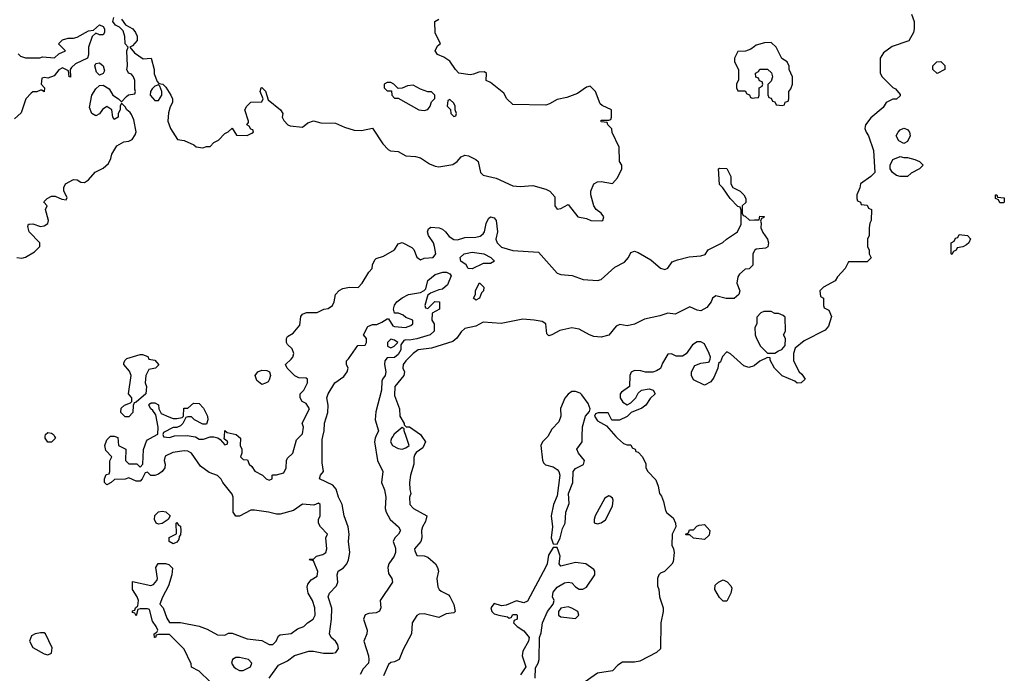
# Model space of a CAD drawing. Header units: inches. Extents: x 2380053 to 2584298, y 380219 to 546618.
# Tile 641 of 656: x 2546018 to 2551354, y 448716 to 452259. Entities that reach past the tile are written whole.
import ezdxf

# ---------------------------------------------------------------- set-up
doc = ezdxf.new("R2010")
doc.units = ezdxf.units.IN
doc.header["$MEASUREMENT"] = 0
for name, color, linetype in [('C5444', 7, 'Continuous'), ('C5445', 7, 'Continuous'), ('C5455', 7, 'Continuous')]:
    doc.layers.add(name, color=color, linetype=linetype)

msp = doc.modelspace()

# ---------------------------------------------------------------- linework, layer by layer
at = {"layer": 'C5444', "color": 2}
for points, elevation in [([(2546207, 450000), (2546212, 449990), (2546190, 449969.2), (2546170, 449969.2), (2546155.3, 449990), (2546156.7, 450000)], 30), ([(2547050, 448668.7), (2546990, 448728), (2546948.8, 448748.9), (2546947.3, 448767.3), (2546910, 448846), (2546830, 448926), (2546770, 448926), (2546758, 448922), (2546754, 448910), (2546748.8, 448908.9), (2546746, 448930), (2546762, 448938), (2546766, 448950), (2546758, 448970), (2546738, 448998), (2546722, 449062), (2546710, 449066), (2546670, 449066), (2546658, 449062), (2546650, 449028), (2546642, 449042), (2546630, 449046), (2546630, 449054), (2546642, 449058), (2546646, 449070), (2546658, 449082), (2546662, 449110), (2546655.3, 449130), (2546629.2, 449170), (2546630, 449214), (2546728.7, 449191.3), (2546743.1, 449196.9), (2546762, 449218), (2546764, 449230), (2546755.3, 449290), (2546768.8, 449311.1), (2546808.4, 449311.6), (2546826.4, 449306.4), (2546846, 449286), (2546842.8, 449250), (2546824.7, 449190), (2546791.2, 449128.9), (2546778, 449090), (2546796, 449070), (2546815.3, 449015.3), (2546830, 448992), (2546890, 448991.3), (2546990, 448971), (2547034.4, 448954.4), (2547090, 448924.7), (2547130, 448922), (2547150, 448934), (2547170, 448934), (2547250, 448902.8), (2547330, 448894), (2547370, 448871.3), (2547390, 448872), (2547408, 448890), (2547421.2, 448918.8), (2547430, 448924.7), (2547490, 448931.3), (2547524.1, 448955.9), (2547558, 448970), (2547578, 448990), (2547608, 449010), (2547619, 449030), (2547617.2, 449070), (2547604, 449110), (2547581.2, 449150), (2547576.5, 449183.5), (2547580.2, 449199.8), (2547598, 449222), (2547630, 449242), (2547633.2, 449266.8), (2547610, 449326), (2547586, 449330), (2547590, 449334), (2547610, 449334), (2547626, 449350), (2547660.2, 449359.8), (2547678, 449370), (2547682, 449390), (2547678, 449450), (2547686, 449470), (2547648, 449510), (2547638, 449530), (2547638, 449550), (2547646, 449570), (2547646, 449630), (2547638, 449638), (2547612, 449628), (2547550, 449633.2), (2547502, 449598), (2547430, 449578), (2547410, 449578), (2547366, 449590), (2547290, 449600.9), (2547270, 449599.3), (2547210, 449568), (2547190, 449568), (2547175.3, 449590), (2547175.3, 449670), (2547170, 449686), (2547119, 449750), (2547110, 449768), (2547090, 449788), (2547044.7, 449804.7), (2546998, 449838), (2546949.4, 449909.4), (2546930, 449919.3), (2546910, 449922), (2546847.7, 449912.3), (2546806.4, 449893.6), (2546801, 449870), (2546806, 449850), (2546804.7, 449830), (2546790.7, 449809.3), (2546770, 449795.3), (2546750, 449788.7), (2546728.8, 449788.9), (2546710, 449806), (2546698, 449802), (2546682, 449770), (2546670, 449758), (2546650, 449758), (2546610, 449775.3), (2546590, 449768), (2546532.7, 449767.3), (2546514, 449750), (2546490, 449738), (2546478, 449750), (2546478, 449770), (2546487.3, 449792.7), (2546502, 449798), (2546506, 449810), (2546507.3, 449867.3), (2546518, 449890), (2546484, 449924), (2546479, 449950), (2546490, 449982), (2546508, 450000)], 30), ([(2546535, 450000), (2546550, 449994), (2546554, 449950), (2546594, 449930), (2546592, 449870), (2546599.6, 449859.6), (2546610, 449852), (2546652, 449852), (2546670, 449834), (2546686, 449850), (2546688.4, 449928.4), (2546705.6, 449974.4), (2546710, 449982), (2546743.6, 450000)], 30), ([(2546797.3, 450000), (2546798, 449998), (2546830, 449994), (2546846.5, 450000)], 30), ([(2546958, 450000), (2546970, 449998), (2546990, 449984.7), (2547014.6, 449985.4), (2547050, 449998), (2547070, 449998), (2547092, 449992), (2547103.6, 449983.6), (2547130, 449954), (2547142, 449958), (2547146, 449970), (2547126, 449986), (2547127.2, 450000)], 30), ([(2547203, 450000), (2547214, 449990), (2547212, 449950), (2547222, 449930), (2547222, 449910), (2547214, 449890), (2547230, 449874), (2547252.7, 449872.7), (2547262, 449850), (2547276.9, 449836.9), (2547291.6, 449811.6), (2547334, 449790), (2547354, 449770), (2547370, 449762), (2547386, 449770), (2547386, 449790), (2547390, 449792), (2547410, 449792), (2547450, 449802), (2547462, 449830), (2547464, 449870), (2547470, 449882), (2547498, 449910), (2547519, 449981), (2547536.8, 450000)], 30), ([(2547370, 448688.5), (2547420.1, 448759.9), (2547470, 448783), (2547507.8, 448812.2), (2547584.8, 448835.2), (2547610, 448836.3), (2547665.2, 448825.2), (2547714.8, 448825.2), (2547731.5, 448828.5), (2547746, 448850), (2547742.7, 448870), (2547729.5, 448889.5), (2547705.2, 448910), (2547697, 448930), (2547708, 449010), (2547709.5, 449069.5), (2547689.5, 449130), (2547697.2, 449150), (2547735.1, 449190), (2547742, 449210), (2547739.3, 449250), (2547744, 449270), (2547773.3, 449286.7), (2547791.4, 449308.6), (2547799.5, 449330), (2547807, 449370), (2547800.7, 449430), (2547804.2, 449470), (2547797.4, 449510), (2547776.2, 449570), (2547765.1, 449630), (2547745.6, 449670), (2547734, 449714), (2547715.1, 449735.1), (2547642, 449770), (2547648.7, 449790), (2547664, 449810), (2547657.5, 449857.5), (2547657, 449983), (2547660.7, 450000)], 26), ([(2547948.5, 450000), (2547944, 449990), (2547940.5, 449970), (2547957.3, 449870), (2547986, 449810), (2547978.8, 449750), (2547994.8, 449710), (2548002, 449670), (2547999.1, 449610), (2548004.9, 449590), (2548024.9, 449550), (2548071, 449510), (2548081, 449490), (2548071.3, 449470), (2548051.3, 449450), (2548042, 449430), (2548054, 449394), (2548055.5, 449370), (2548047.3, 449350), (2548019.1, 449310), (2548013, 449290), (2548016.3, 449256.3), (2548034.8, 449230), (2548038.8, 449210), (2547970.7, 449110), (2547975.5, 449070), (2547967.9, 449052.1), (2547950, 449042.9), (2547910, 449040.7), (2547890, 449032.3), (2547880.7, 449010), (2547900.5, 448950), (2547899.1, 448930), (2547882.8, 448890), (2547908, 448810), (2547910.4, 448789.6), (2547907.7, 448770), (2547879.9, 448740.1), (2547862.4, 448710)], 26), ([(2548197.5, 450000), (2548218, 449970), (2548202, 449938), (2548166.8, 449913.2), (2548158.8, 449901.2), (2548154.4, 449885.6), (2548154.8, 449850), (2548136, 449790), (2548131, 449750), (2548131.6, 449711.6), (2548138, 449690), (2548131.3, 449670), (2548132, 449630), (2548152, 449610), (2548224.7, 449570), (2548218, 449538), (2548200.7, 449510), (2548196, 449490), (2548198, 449450), (2548191.3, 449430), (2548158, 449390), (2548159.6, 449379.6), (2548170, 449354), (2548210, 449352), (2548230, 449346), (2548271, 449310), (2548282.8, 449290), (2548286.8, 449270), (2548278.8, 449230), (2548284.5, 449184.5), (2548290.7, 449170.7), (2548301.4, 449161.4), (2548341.4, 449141.4), (2548350, 449131.3), (2548370.9, 449089.1), (2548378, 449050), (2548370, 449044), (2548330, 449038), (2548290, 449019), (2548210, 449039), (2548183.6, 449036.4), (2548170, 449028.7), (2548144.7, 448990), (2548141, 448930), (2548096.1, 448843.9), (2548074.8, 448790), (2548050, 448777.2), (2548030, 448774), (2548017.3, 448762.7), (2547990, 448702)], 30), ([(2548039.6, 450000), (2548033.4, 449990), (2548027.7, 449970), (2548038, 449950), (2548070, 449934.8), (2548090, 449930.8), (2548110, 449938.8), (2548128.4, 449951.6), (2548112.1, 450000)], 30), ([(2548879.7, 450000), (2548851, 449970), (2548842.8, 449950), (2548850.8, 449870.8), (2548856, 449856), (2548866.8, 449846.8), (2548910, 449834.8), (2548930, 449820.7), (2548939.1, 449810), (2548944.9, 449790), (2548930, 449678), (2548910.5, 449630), (2548898, 449570), (2548906, 449510), (2548897.6, 449450), (2548910, 449418), (2548930, 449416), (2548947.3, 449450), (2548959.3, 449500.7), (2548974.3, 449530), (2548978.5, 449590), (2548996.6, 449636.6), (2548991.3, 449690), (2549015.1, 449750), (2549018, 449810), (2549030, 449826), (2549073.1, 449846.9), (2549079.3, 449870), (2549046.3, 449910), (2549036.9, 449930), (2549066.6, 449970), (2549067, 450000)], 34), ([(2549249.2, 450000), (2549258, 449990), (2549290, 449962), (2549310, 449954), (2549330, 449954), (2549338, 449938), (2549354, 449930), (2549358, 449918), (2549370, 449914), (2549394, 449890), (2549411.6, 449851.6), (2549412, 449830), (2549422, 449810), (2549465.4, 449765.4), (2549478, 449730), (2549484.7, 449690), (2549496, 449676), (2549507.1, 449647.1), (2549518, 449598), (2549525.4, 449585.4), (2549558.8, 449558.8), (2549572, 449530), (2549574, 449510), (2549554, 449470), (2549552, 449410), (2549562, 449390), (2549564.7, 449370), (2549559.6, 449320.4), (2549552.7, 449307.3), (2549512.7, 449267.3), (2549490, 449258), (2549482, 449250), (2549474, 449230), (2549474, 449190), (2549482, 449170), (2549484.7, 449130), (2549504.7, 449070), (2549504.7, 449050), (2549492, 448990), (2549490.9, 448849.1), (2549470, 448828.7), (2549378, 448782), (2549350, 448775.3), (2549284.7, 448775.3), (2549259.6, 448760.4), (2549230, 448728.7), (2549150, 448717.2), (2549063.8, 448656.2)], 34), ([(2548811.2, 448690), (2548814.1, 448745.8), (2548828.6, 448771.4), (2548833.5, 448790), (2548835.6, 448910), (2548844.2, 448935.8), (2548851.2, 448990), (2548878.4, 449050), (2548909.6, 449090), (2548914, 449110), (2548906.3, 449130), (2548910, 449155.5), (2548930, 449182.4), (2548970, 449205.5), (2548990, 449210.6), (2549010, 449206), (2549030, 449184.7), (2549050, 449171.3), (2549070, 449171.3), (2549090, 449182), (2549135.3, 449250), (2549135.3, 449270), (2549130, 449278), (2549086, 449310), (2549030, 449317.2), (2548950, 449297.2), (2548940.9, 449310), (2548946.6, 449350), (2548938, 449378), (2548930, 449398), (2548910, 449398), (2548883.9, 449356.1), (2548877, 449310), (2548870, 449293.2), (2548770, 449106), (2548750, 449098), (2548710, 449108), (2548654.8, 449085.2), (2548630, 449081.2), (2548590, 449094), (2548571, 449070), (2548576, 449050), (2548590, 449038.8), (2548614, 449030), (2548662, 449022), (2548670, 449014), (2548682, 449018), (2548690, 449034), (2548710, 449034), (2548714, 449030), (2548714, 449010), (2548698, 449002), (2548694, 448990), (2548714, 448970), (2548750, 448946), (2548778.8, 448910), (2548776.3, 448890), (2548744.9, 448835.1), (2548740.5, 448810), (2548760.7, 448750), (2548732.5, 448707.5)], 34)]:
    msp.add_lwpolyline(points, dxfattribs=dict(at, elevation=elevation))
for points, elevation in [([(2549210, 449678), (2549190, 449666), (2549137.3, 449570), (2549131, 449550), (2549131.6, 449531.6), (2549150, 449526), (2549170, 449531), (2549191.9, 449548.1), (2549230, 449622), (2549233.6, 449653.6), (2549230, 449666), (2549216.4, 449676.4)], 34), ([(2546770, 449524), (2546758, 449530), (2546748.7, 449550), (2546750, 449571.3), (2546770, 449591), (2546790, 449594.8), (2546810.7, 449590.7), (2546834, 449570), (2546822, 449550), (2546790, 449528.7)], 30), ([(2546850, 449418), (2546828, 449430), (2546828.8, 449451.1), (2546867.3, 449472.7), (2546866, 449530), (2546870, 449534), (2546878, 449518), (2546890, 449514), (2546892, 449490), (2546890, 449466), (2546882, 449458), (2546879.6, 449440.4), (2546870, 449426)], 30), ([(2549730, 449442), (2549668.8, 449448.9), (2549650, 449466), (2549630, 449466), (2549626, 449470), (2549642, 449478), (2549647.3, 449492.7), (2549670, 449494), (2549687.3, 449512.7), (2549700.4, 449519.6), (2549730, 449522), (2549758, 449490), (2549755.3, 449464.7)], 34), ([(2549830, 449106), (2549810, 449126), (2549786, 449170), (2549787.3, 449192.7), (2549806, 449210), (2549830, 449222), (2549851.2, 449211.1), (2549872, 449190), (2549876.9, 449176.9), (2549872, 449150), (2549850, 449106)], 34), ([(2548990, 449075.3), (2548950, 449068), (2548938, 449050), (2548938, 449030), (2548950, 449021), (2549030, 449012), (2549048, 449030), (2549042, 449050), (2549010, 449068.7)], 34), ([(2546130, 448936), (2546102, 448930), (2546082, 448918), (2546071, 448890), (2546090, 448856), (2546150, 448821), (2546170, 448816), (2546190, 448824.7), (2546194.5, 448854.5), (2546158, 448930), (2546150, 448935.3)], 34), ([(2547210, 448802), (2547190, 448802), (2547172, 448790), (2547166, 448770), (2547178, 448750), (2547190, 448741), (2547210, 448731.3), (2547230, 448731.3), (2547250, 448741), (2547268, 448750), (2547275.3, 448770), (2547258, 448790)], 30)]:
    msp.add_lwpolyline(points, close=True, dxfattribs=dict(at, elevation=elevation))
at = {"layer": 'C5445', "color": 2}
for points, elevation in [([(2546010, 452074), (2546022, 452062), (2546050, 452052), (2546127.3, 452052.7), (2546142, 452058), (2546207.3, 452052.7), (2546230, 452074), (2546266, 452090), (2546228.4, 452128.4), (2546249.1, 452150.9), (2546280.2, 452159.8), (2546310, 452158.8), (2546330, 452164), (2546390, 452198), (2546418, 452202), (2546450, 452231.3), (2546470, 452222), (2546478, 452210), (2546478, 452190), (2546470, 452178), (2546450, 452178), (2546430, 452186), (2546411.6, 452168.4), (2546391, 452110), (2546390.8, 452069.2), (2546384.7, 452050), (2546320.7, 452019.3), (2546299.6, 452000.4), (2546292, 451990), (2546292.7, 451947.3), (2546286, 451950), (2546282, 451982), (2546250, 451998), (2546230, 451988), (2546205.4, 451954.6), (2546170, 451942), (2546154, 451946), (2546138, 451942), (2546134, 451910), (2546152, 451890), (2546151.3, 451868.7), (2546138, 451878), (2546130, 451878), (2546110, 451868), (2546090, 451868), (2546079.6, 451860.4), (2546052, 451830), (2546025.4, 451754.6), (2545990, 451722)], 34), ([(2546002, 450970), (2546030, 450966), (2546050, 450971.3), (2546098.6, 451001.4), (2546128, 451030), (2546128, 451050), (2546069.1, 451109.1), (2546062, 451138), (2546066, 451150), (2546071.6, 451151.6), (2546090, 451152), (2546130, 451138), (2546150, 451142), (2546170, 451154), (2546174, 451170), (2546158, 451230), (2546166, 451250), (2546148, 451270), (2546150, 451274), (2546166, 451290), (2546190, 451302), (2546210, 451302), (2546246, 451286), (2546270, 451282), (2546274.6, 451294.6), (2546258, 451330), (2546258, 451350), (2546266, 451370), (2546310, 451392), (2546330, 451391.3), (2546350, 451378), (2546370, 451376), (2546390, 451391), (2546427.3, 451432.7), (2546470, 451454.8), (2546499.6, 451480.4), (2546512.5, 451507.5), (2546517.2, 451530), (2546544.1, 451575.9), (2546583.2, 451596.8), (2546610, 451601), (2546628, 451610), (2546644.7, 451635.3), (2546648.8, 451651.1), (2546636, 451716), (2546624.7, 451744.7), (2546616.5, 451756.5), (2546598, 451770), (2546590, 451786), (2546570, 451806), (2546562, 451790), (2546562, 451770), (2546552, 451750), (2546552, 451730), (2546530, 451718), (2546522, 451730), (2546518, 451770), (2546490, 451788), (2546467.1, 451772.9), (2546450, 451748), (2546430, 451738), (2546408.7, 451750), (2546396.4, 451783.6), (2546409, 451850), (2546430, 451884.7), (2546450, 451902), (2546470, 451904.7), (2546503.6, 451883.6), (2546522, 451850), (2546554, 451830), (2546570, 451814), (2546596.4, 451843.6), (2546608.4, 451851.6), (2546642, 451858), (2546646, 451870), (2546642, 451882), (2546642, 451930), (2546635.3, 451950), (2546623.1, 451963.1), (2546608, 451970), (2546598, 451990), (2546602, 452010), (2546598, 452090), (2546606, 452110), (2546588.8, 452128.9), (2546588.4, 452168.4), (2546579, 452199), (2546559, 452219), (2546538, 452230), (2546522, 452250), (2546528.4, 452271.6)], 34), ([(2546570, 452262), (2546591.3, 452231.3), (2546630.6, 452210.6), (2546646, 452190), (2546654.8, 452170), (2546654.4, 452145.6), (2546630, 452118), (2546614, 452110), (2546639.8, 452079.8), (2546687.1, 452047.1), (2546731.2, 452051.1), (2546746, 451990), (2546746, 451966), (2546763.6, 451923.6), (2546772.7, 451912.7), (2546794, 451910), (2546810, 451894), (2546838, 451850), (2546846, 451830), (2546846, 451810), (2546833.4, 451786.6), (2546825.2, 451754.8), (2546821, 451710), (2546836, 451670), (2546874, 451610), (2546910, 451604.7), (2546961, 451581), (2546974, 451570), (2547010, 451564.7), (2547030, 451572), (2547050, 451572), (2547070, 451594), (2547094.6, 451605.4), (2547130, 451642), (2547148.4, 451651.6), (2547170, 451672), (2547192.7, 451632.7), (2547250, 451632), (2547276.4, 451643.6), (2547286, 451650), (2547282, 451662), (2547270, 451666), (2547262, 451682), (2547248.4, 451688.4), (2547258, 451702), (2547258, 451710), (2547238, 451770), (2547248.8, 451791.1), (2547270, 451811.3), (2547330, 451814), (2547338, 451830), (2547322, 451870), (2547326, 451890), (2547330, 451892), (2547350, 451872), (2547364.7, 451824.7), (2547431.3, 451770), (2547444.7, 451750), (2547441, 451730), (2547450, 451712), (2547472, 451690), (2547484.5, 451684.5), (2547550, 451676), (2547579.3, 451700.7), (2547610, 451710.7), (2547650, 451700.7), (2547730, 451699.1), (2547777.5, 451677.5), (2547830, 451660.7), (2547870, 451658.4), (2547930, 451671), (2547985.9, 451585.8), (2548014.9, 451554.9), (2548028.3, 451548.3), (2548070, 451543.8), (2548110, 451522), (2548162.5, 451517.5), (2548190, 451510.3), (2548238.2, 451478.2), (2548270, 451464.4), (2548290, 451462.4), (2548365.4, 451474.6), (2548389.2, 451490), (2548410, 451516), (2548430, 451524.7), (2548450, 451522), (2548490, 451502), (2548502, 451490), (2548516, 451430), (2548530, 451416), (2548600.7, 451400.7), (2548690, 451359.1), (2548730, 451355.5), (2548799.8, 451359.8), (2548870, 451341), (2548891.3, 451330), (2548918.8, 451298.8), (2548918.8, 451250), (2548930, 451231.3), (2548950, 451236), (2548990, 451258), (2549042, 451190), (2549090, 451182), (2549114, 451170), (2549171.9, 451168.1), (2549178, 451170), (2549184, 451190), (2549168.7, 451210), (2549142, 451230), (2549128.7, 451250), (2549114, 451310), (2549114, 451330), (2549128.7, 451370), (2549150, 451381), (2549170, 451382.8), (2549230, 451372), (2549258, 451402), (2549282, 451450), (2549282, 451470), (2549268, 451490), (2549267.3, 451567.3), (2549228.4, 451648.4), (2549227.3, 451667.3), (2549206, 451690), (2549202, 451702), (2549170, 451706), (2549168, 451710), (2549170, 451714), (2549210, 451714), (2549222, 451718), (2549226, 451730), (2549226, 451770), (2549174.6, 451794.6), (2549164, 451804), (2549139, 451870), (2549110, 451898), (2549090, 451894), (2549040.5, 451859.5), (2548983, 451837), (2548930, 451826.6), (2548890, 451802.7), (2548870, 451796), (2548690, 451799), (2548657.2, 451830), (2548641.2, 451861.2), (2548570, 451918), (2548546, 451930), (2548547.3, 451967.3), (2548536.4, 451976.4), (2548505.4, 451974.6), (2548476.9, 451963.1), (2548458.8, 451961.2), (2548398, 451970), (2548379, 451990), (2548350, 452035.3), (2548316.5, 452056.5), (2548282, 452070), (2548268.8, 452091.1), (2548283.1, 452116.9), (2548298, 452130), (2548270, 452186), (2548268.7, 452250), (2548290, 452262)], 34), ([(2550000, 452114.8), (2549979.8, 452100.2), (2549951.6, 452088.4), (2549910, 452086), (2549892, 452050), (2549892, 452030), (2549914, 451990), (2549912.7, 451932.7), (2549902, 451910), (2549902, 451890), (2549910, 451874), (2549950, 451874), (2549958, 451858), (2549972.7, 451852.7), (2549978, 451838), (2549990, 451834), (2550000, 451835.3)], 34), ([(2547536.8, 450000), (2547550, 450014), (2547555.3, 450050), (2547548.8, 450071.1), (2547588, 450150), (2547570, 450178), (2547548.7, 450188.7), (2547538, 450210), (2547538, 450230), (2547558, 450250), (2547578, 450290), (2547578, 450310), (2547570, 450315.3), (2547530, 450318), (2547510, 450328), (2547468, 450370), (2547458, 450390), (2547490, 450418), (2547499, 450430), (2547504, 450450), (2547494, 450474), (2547470, 450498), (2547464, 450510), (2547464, 450530), (2547470, 450542), (2547500.4, 450559.6), (2547536.4, 450603.6), (2547542, 450650), (2547550, 450662), (2547571.6, 450671.6), (2547630, 450671.3), (2547666, 450690), (2547690, 450694), (2547712.7, 450710), (2547722, 450730), (2547729.4, 450770), (2547749.6, 450790.4), (2547770, 450802), (2547806, 450810), (2547852.9, 450807.1), (2547874, 450830), (2547909.4, 450890.6), (2547928.7, 450910), (2547929.3, 450930.7), (2547942.7, 450957.3), (2547950, 450964.7), (2547990, 450978), (2548048.8, 451011.1), (2548070, 451044.7), (2548090, 451051.3), (2548143.5, 451023.5), (2548154, 451014), (2548170, 450972), (2548190, 450958), (2548210, 450966), (2548258, 450970), (2548272.7, 450990), (2548266, 451030), (2548261.2, 451050), (2548233.2, 451090), (2548228.7, 451110), (2548234, 451126), (2548246.3, 451133.7), (2548290.6, 451130.6), (2548310, 451122.8), (2548326, 451110), (2548344.7, 451084.7), (2548370, 451068.2), (2548390, 451066.4), (2548430, 451079.1), (2548490, 451080.5), (2548513.8, 451086.2), (2548530, 451098), (2548537.2, 451110), (2548545.6, 451154.4), (2548559, 451181), (2548570, 451191.3), (2548590, 451184.7), (2548601, 451170), (2548606.8, 451110), (2548598.8, 451070), (2548604.9, 451050), (2548630, 451026.4), (2548690, 451008.4), (2548830, 450999.1), (2548930, 450884.9), (2548950, 450877), (2549012.1, 450872.1), (2549072, 450850), (2549150, 450844.4), (2549170, 450850.8), (2549243.3, 450916.7), (2549295.3, 450944.7), (2549317.2, 450970), (2549330, 450998), (2549350, 451004.7), (2549370, 450998), (2549437.5, 450957.5), (2549490, 450911.3), (2549514.6, 450905.4), (2549530, 450912), (2549554, 450946), (2549582.5, 450957.5), (2549645.8, 450974.2), (2549710, 450978.8), (2549732.9, 450987.1), (2549750, 451012), (2549828.8, 451051.1), (2549848, 451070), (2549908, 451110), (2549928, 451150), (2549927.3, 451227.3), (2549922, 451242), (2549910, 451246), (2549868.7, 451290), (2549828.4, 451348.4), (2549810, 451366), (2549806, 451450), (2549810, 451454), (2549850, 451452), (2549871.3, 451410), (2549872, 451370), (2549882, 451350), (2549922, 451330), (2549942, 451310), (2549954, 451290), (2549952.7, 451267.3), (2549934, 451250), (2549934, 451210), (2549938, 451198), (2549950, 451194), (2549972.7, 451172.7), (2550000, 451173.4)], 30), ([(2550000, 451006), (2549992, 450990), (2549991.6, 450928.4), (2549971.6, 450908.4), (2549950, 450906), (2549919.6, 450880.4), (2549910, 450866), (2549904.7, 450830), (2549921, 450790), (2549914.8, 450770), (2549890, 450747.3), (2549847.3, 450747.3), (2549790, 450762), (2549772, 450750), (2549764.7, 450730), (2549741.4, 450698.6), (2549710, 450681.2), (2549690, 450684), (2549650, 450702), (2549570, 450662), (2549530, 450668), (2549487.1, 450652.9), (2549404.5, 450635.5), (2549350, 450609.2), (2549310, 450599), (2549270, 450606), (2549250, 450598), (2549210, 450549), (2549170, 450538), (2549130, 450541.7), (2549106.6, 450550), (2549050, 450582), (2549010.7, 450589.3), (2548945.2, 450574.8), (2548902, 450550), (2548886, 450546), (2548875.3, 450555.3), (2548869, 450610), (2548850, 450622.7), (2548806, 450630), (2548745.2, 450634.8), (2548627.1, 450612.9), (2548530, 450619.3), (2548490, 450598.4), (2548430, 450585.1), (2548410, 450566.6), (2548386.6, 450533.4), (2548364.8, 450515.2), (2548250, 450478.7), (2548178, 450470), (2548150.8, 450450), (2548110.7, 450410), (2548096.3, 450390), (2548094.8, 450370), (2548102.8, 450350), (2548100.7, 450330), (2548050.4, 450270), (2548050, 450222), (2548076, 450150), (2548078, 450110), (2548102, 450070), (2548102, 450062), (2548112, 450052), (2548130, 450051.3), (2548190, 450011), (2548197.5, 450000)], 30), ([(2547660.7, 450000), (2547667.3, 450030), (2547670, 450072), (2547688, 450130), (2547689.7, 450169.7), (2547682.9, 450210), (2547689.6, 450230), (2547726.6, 450290), (2547775.1, 450324.9), (2547793.2, 450350), (2547799, 450370), (2547789.2, 450390), (2547789.2, 450410), (2547800.2, 450419.8), (2547850, 450492), (2547890, 450494), (2547898, 450510), (2547898, 450530), (2547882, 450550), (2547904.1, 450595.9), (2547930, 450606), (2547952.9, 450607.1), (2547981.2, 450618.8), (2548010, 450638), (2548016.9, 450636.9), (2548039.6, 450599.6), (2548050, 450596), (2548109.1, 450590.9), (2548138, 450602), (2548148, 450610), (2548148, 450630), (2548110, 450645.2), (2548097, 450657), (2548071.6, 450668.4), (2548048.7, 450668.7), (2548044, 450690), (2548050, 450712), (2548062, 450730), (2548090, 450751.3), (2548126, 450770), (2548190, 450781), (2548209.4, 450790.6), (2548219.3, 450800.7), (2548230, 450844.7), (2548270, 450877.3), (2548310.6, 450890.6), (2548330.7, 450890.7), (2548350, 450882), (2548356, 450870), (2548337.3, 450822.7), (2548310, 450798), (2548290, 450795.3), (2548243.6, 450776.4), (2548230, 450766), (2548225.4, 450754.6), (2548214, 450710), (2548218, 450698), (2548230, 450694), (2548268.4, 450731.6), (2548294, 450730), (2548294, 450690), (2548252.7, 450667.3), (2548251.3, 450630), (2548264.7, 450610), (2548264.7, 450570), (2548242, 450550), (2548169.6, 450529.6), (2548130, 450522.7), (2548110, 450524), (2548100.7, 450519.3), (2548083.6, 450496.4), (2548082.8, 450470), (2548070, 450444.5), (2548050, 450427.8), (2548010, 450426), (2547996.3, 450410), (2547994.4, 450390), (2548002, 450350), (2547999.1, 450330), (2547984, 450310), (2547981.1, 450298.9), (2547979.1, 450250), (2547947.5, 450132.5), (2547944.9, 450090), (2547962, 450030), (2547948.5, 450000)], 26), ([(2550000, 450383.6), (2549998, 450382), (2549970, 450374), (2549943.2, 450383.2), (2549870, 450448), (2549850, 450458), (2549826.4, 450433.6), (2549815.3, 450404.7), (2549804.7, 450395.3), (2549802, 450370), (2549779.8, 450320.2), (2549763.6, 450296.4), (2549730, 450278), (2549670, 450306), (2549658, 450330), (2549658, 450350), (2549676.4, 450383.6), (2549710, 450398), (2549750, 450402), (2549755.3, 450404.7), (2549760.4, 450419.6), (2549762, 450430), (2549755.3, 450450), (2549730, 450502), (2549710, 450513.2), (2549690, 450512.7), (2549664.1, 450495.9), (2549630, 450448), (2549610, 450435.3), (2549575.3, 450435.3), (2549550, 450448), (2549530, 450446), (2549502, 450398), (2549490.9, 450369.1), (2549470, 450355.3), (2549450, 450349), (2549410, 450349), (2549383.6, 450356.4), (2549350, 450358), (2549331.6, 450348.4), (2549324.7, 450330), (2549322, 450270), (2549279.6, 450240.4), (2549272, 450230), (2549272, 450210), (2549286, 450186), (2549310, 450172), (2549330, 450182), (2549358, 450210), (2549370, 450234), (2549388.4, 450251.6), (2549430, 450258), (2549450.9, 450250.9), (2549462, 450230), (2549434.8, 450205.2), (2549411, 450170), (2549390, 450154), (2549331.2, 450128.9), (2549310, 450108.7), (2549268.4, 450088.4), (2549227.3, 450087.3), (2549207.3, 450127.3), (2549152.7, 450127.3), (2549138, 450122), (2549134, 450110), (2549150, 450084.7), (2549198, 450058), (2549249.2, 450000)], 34), ([(2549067, 450000), (2549067.7, 450052.3), (2549084.5, 450110), (2549105.2, 450134.8), (2549109.2, 450150), (2549098.4, 450178.4), (2549065.1, 450225.1), (2549054.8, 450234.8), (2549030, 450243.7), (2549010, 450242.7), (2548990.4, 450229.6), (2548972.8, 450207.2), (2548948.1, 450151.9), (2548950.4, 450110), (2548940.4, 450079.6), (2548901.4, 450038.6), (2548879.8, 450000.2), (2548879.7, 450000)], 34), ([(2546743.6, 450000), (2546767.3, 450012.7), (2546768.7, 450050), (2546756.4, 450116.4), (2546740.4, 450140.4), (2546728, 450150), (2546718, 450170), (2546723.1, 450176.9), (2546730, 450182), (2546750, 450182), (2546770, 450172), (2546772, 450150), (2546784.7, 450124.7), (2546825.4, 450105.4), (2546850, 450098), (2546870, 450098), (2546898, 450102), (2546906, 450110), (2546907.3, 450152.7), (2546930, 450154), (2546960.4, 450179.6), (2546990, 450178), (2547013.7, 450153.7), (2547036, 450110), (2547038, 450090), (2547030, 450066), (2547010, 450066), (2546966, 450090), (2546950, 450106), (2546930, 450106), (2546918, 450102), (2546902, 450070), (2546890, 450058), (2546870, 450048), (2546850, 450048), (2546798, 450022), (2546794, 450010), (2546797.3, 450000)], 30), ([(2548112.1, 450000), (2548102, 450030), (2548102, 450042), (2548090, 450048), (2548047.3, 450012.7), (2548039.6, 450000)], 30), ([(2546156.7, 450000), (2546158, 450010), (2546170, 450022), (2546190, 450018), (2546202, 450010), (2546207, 450000)], 30), ([(2546508, 450000), (2546510, 450002), (2546530, 450002), (2546535, 450000)], 30), ([(2546846.5, 450000), (2546856.4, 450003.6), (2546925.4, 450005.4), (2546958, 450000)], 30), ([(2547127.2, 450000), (2547130, 450031.3), (2547142, 450022), (2547192, 450010), (2547203, 450000)], 30)]:
    msp.add_lwpolyline(points, dxfattribs=dict(at, elevation=elevation))
for points, elevation in [([(2546450, 451958), (2546434.6, 451974.6), (2546425.2, 452010), (2546430, 452022), (2546450, 452024.7), (2546471, 452010), (2546478, 451982), (2546470, 451968)], 34), ([(2546770, 451906), (2546750, 451898), (2546735.3, 451884.7), (2546726, 451870), (2546724.7, 451850), (2546750, 451822), (2546770, 451822), (2546788.7, 451850), (2546788, 451870), (2546778, 451898)], 34), ([(2548030, 451918), (2548010, 451918), (2547994, 451910), (2547994, 451890), (2548010, 451874), (2548032.7, 451872.7), (2548034, 451850), (2548050, 451834), (2548070, 451834), (2548182, 451770), (2548210, 451766.8), (2548230, 451772), (2548242, 451790), (2548250, 451814), (2548267.3, 451832.7), (2548268, 451850), (2548250, 451868), (2548230, 451868), (2548190, 451882), (2548150, 451904), (2548119.6, 451900.4), (2548090, 451888), (2548070, 451886), (2548046, 451910)], 38), ([(2548350, 451826), (2548338, 451822), (2548334, 451790), (2548352.7, 451772.7), (2548354, 451750), (2548370, 451734), (2548382, 451738), (2548386, 451750), (2548378, 451770), (2548378, 451790), (2548370, 451806)], 38), ([(2548470, 450908), (2548448, 450910), (2548438, 450930), (2548408, 450950), (2548406, 450970), (2548426, 450990), (2548470, 450998.8), (2548534, 450990), (2548572, 450970), (2548592, 450950), (2548570, 450938), (2548530, 450938)], 26), ([(2548490, 450738), (2548478, 450750), (2548488, 450770), (2548488.8, 450791.1), (2548510, 450832), (2548534, 450810), (2548531.3, 450790), (2548521, 450779), (2548510, 450748.7)], 26), ([(2548030, 450528), (2548012, 450510), (2548012, 450490), (2548030, 450481), (2548048, 450490), (2548068, 450510), (2548050, 450522)], 26), ([(2546590, 450106), (2546566, 450130), (2546567.3, 450152.7), (2546586, 450170), (2546618, 450182), (2546626, 450190), (2546626, 450210), (2546608, 450230), (2546622, 450330), (2546613.2, 450353.2), (2546582, 450390), (2546583.1, 450396.9), (2546588, 450412), (2546598, 450422), (2546670, 450444.7), (2546683.6, 450443.6), (2546712.7, 450432.7), (2546718, 450418), (2546750, 450414), (2546771.2, 450388.9), (2546754, 450370), (2546718, 450362), (2546702, 450330), (2546698, 450290), (2546704.7, 450270), (2546702, 450230), (2546650, 450186), (2546638, 450182), (2546632.7, 450167.3), (2546632, 450130), (2546610, 450106)], 30), ([(2547330, 450282), (2547303.2, 450303.2), (2547294, 450330), (2547308.7, 450350), (2547330, 450358.8), (2547357.3, 450357.3), (2547372, 450350), (2547378, 450330), (2547370, 450306), (2547364.7, 450295.3), (2547350, 450288)], 30)]:
    msp.add_lwpolyline(points, close=True, dxfattribs=dict(at, elevation=elevation))
at = {"layer": 'C5455', "color": 2}
for points, elevation in [([(2550851.3, 452290), (2550864.7, 452250), (2550864.7, 452210), (2550862, 452190), (2550836, 452144), (2550746.4, 452113.6), (2550699.6, 452080.4), (2550682, 452050), (2550682, 451970), (2550692, 451950), (2550750, 451892), (2550763.6, 451883.6), (2550790, 451854), (2550790, 451846), (2550770, 451828), (2550750, 451828), (2550714, 451810), (2550696.9, 451783.1), (2550630, 451728), (2550602, 451690), (2550599.6, 451680.4), (2550598, 451670), (2550604.7, 451650), (2550618, 451630), (2550644.7, 451550), (2550652, 451430), (2550631.3, 451408.7), (2550574, 451370), (2550571.6, 451348.4), (2550554, 451310), (2550554, 451290), (2550558, 451278), (2550574, 451270), (2550578, 451258), (2550610, 451254), (2550618, 451238), (2550634, 451230), (2550632, 451170), (2550624.7, 451155.3), (2550622, 451130), (2550622, 451090), (2550612, 451070), (2550612, 451030), (2550622, 451010), (2550622, 450990), (2550631.6, 450968.4), (2550610, 450946), (2550510, 450946), (2550492, 450910), (2550450, 450866), (2550436.9, 450843.1), (2550374, 450810), (2550354, 450790), (2550358, 450758), (2550374, 450750), (2550374, 450710), (2550378, 450698), (2550403.6, 450683.6), (2550418, 450650), (2550402, 450598), (2550383.6, 450576.4), (2550270, 450519), (2550221, 450479), (2550211.2, 450448.9), (2550211.3, 450410), (2550242, 450350), (2550256.9, 450336.9), (2550274, 450310), (2550254, 450290), (2550231.6, 450288.4), (2550219, 450299), (2550150, 450328.7), (2550108, 450370), (2550086, 450414), (2550086, 450426), (2550070, 450428), (2550030, 450408), (2550000, 450383.6)], 34), ([(2550000, 451835.3), (2550022, 451838), (2550026, 451850), (2550026, 451890), (2550042, 451898), (2550046, 451910), (2550042, 451922), (2550027.3, 451927.3), (2550022, 451942), (2550007.3, 451947.3), (2550006, 451970), (2550022, 451978), (2550028.4, 451991.6), (2550071.2, 451991.1), (2550091.6, 451971.6), (2550098, 451950), (2550090, 451926), (2550072.7, 451907.3), (2550072.7, 451852.7), (2550078, 451838), (2550090, 451834), (2550098, 451818), (2550110, 451814), (2550118, 451798), (2550150, 451794), (2550162, 451798), (2550167.3, 451812.7), (2550182, 451818), (2550186, 451830), (2550186, 451870), (2550196.4, 451883.6), (2550206, 451910), (2550206, 451950), (2550188.4, 451988.4), (2550187.3, 452007.3), (2550178, 452030), (2550148.8, 452048.9), (2550118, 452110), (2550090, 452135.3), (2550054.6, 452134.6), (2550010, 452122), (2550000, 452114.8)], 34), ([(2550000, 451173.4), (2550026, 451174), (2550030, 451194), (2550052, 451192), (2550050, 451186), (2550038, 451182), (2550032.7, 451167.3), (2550036.9, 451156.9), (2550034.8, 451130), (2550044.9, 451104.9), (2550071, 451070), (2550076, 451050), (2550071.6, 451028.4), (2550059.6, 451020.4), (2550010, 451015.3), (2550002, 451010), (2550000, 451006)], 30)]:
    msp.add_lwpolyline(points, dxfattribs=dict(at, elevation=elevation))
at = {"layer": 'C5455', "color": 2, "elevation": 34}
for points in [[(2550990, 451968), (2550966, 451990), (2550966, 452010), (2550988.4, 452031.6), (2551010, 452032), (2551031.6, 452011.6), (2551031.3, 451990)], [(2550810, 451588), (2550783.1, 451603.1), (2550768, 451630), (2550778, 451650), (2550790, 451662), (2550810, 451671), (2550830, 451664.7), (2550841, 451650), (2550844.7, 451630), (2550830, 451598)], [(2550810, 451511.3), (2550830, 451511.3), (2550870, 451502), (2550894, 451490), (2550914, 451470), (2550894, 451450), (2550850, 451428), (2550830, 451408.7), (2550790, 451408.7), (2550770, 451415.3), (2550748, 451430), (2550735.3, 451450), (2550735.3, 451470), (2550750, 451502), (2550790, 451518)], [(2551330, 451266), (2551322, 451282), (2551306, 451290), (2551306, 451310), (2551314, 451310), (2551318, 451298), (2551352.7, 451292.7), (2551354, 451270), (2551350, 451266)], [(2551070, 450986), (2551066, 450990), (2551066, 451050), (2551082, 451058), (2551090, 451074), (2551102, 451078), (2551110, 451094), (2551154, 451090), (2551171.2, 451071.1), (2551162, 451050), (2551150, 451038), (2551130, 451028), (2551098, 451022), (2551094, 451010), (2551078, 451002)], [(2550090, 450678), (2550050, 450678), (2550034, 450670), (2550012.7, 450647.3), (2550012, 450610), (2550002, 450590), (2550004.7, 450550), (2550011.3, 450530), (2550032, 450490), (2550070, 450452), (2550110, 450452), (2550130, 450464.7), (2550148.4, 450471.6), (2550167.3, 450492.7), (2550168, 450530), (2550158, 450550), (2550168, 450570), (2550167.3, 450647.3), (2550156.4, 450656.4), (2550130, 450666), (2550110, 450666)]]:
    msp.add_lwpolyline(points, close=True, dxfattribs=at)

doc.saveas('drawing.dxf')
